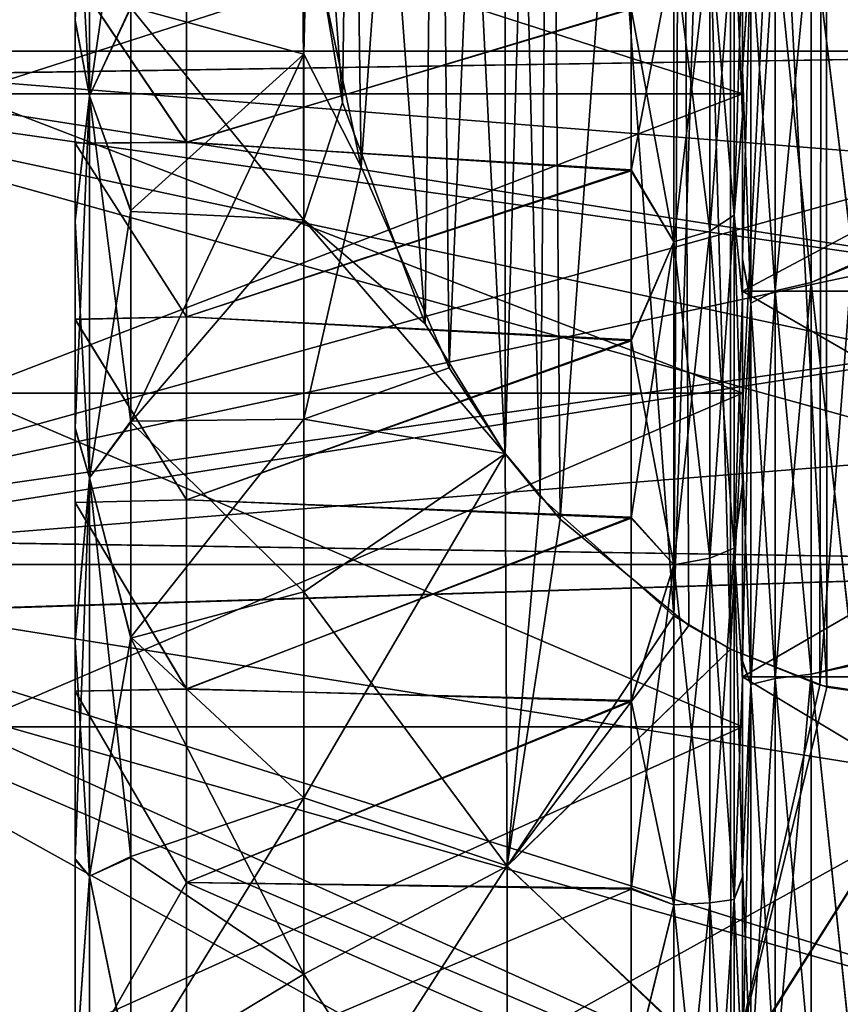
# Model space of a CAD drawing. Header units: metres. Extents: x -62 to 300, y -109 to 109.
# Tile 430 of 656: x -41.49 to -37.8, y 76.63 to 81.06. Entities that reach past the tile are written whole.
import ezdxf

# ---------------------------------------------------------------- set-up
doc = ezdxf.new("R2010")
doc.units = ezdxf.units.M
doc.layers.add('solid_500635', color=7, linetype='CONTINUOUS')

msp = doc.modelspace()

# ---------------------------------------------------------------- linework, layer by layer
at = {"layer": 'solid_500635'}
for points in [[(-37.239399, 86.630127, -15.062011), (-37.239399, 77.969872, -20.06201), (-37.892181, 78.067444, -20.00568)], [(-37.878365, 86.536827, -15.115875), (-37.239399, 86.630127, -15.062011), (-37.892181, 78.067444, -20.00568)], [(-37.239399, 77.969872, 5.7226), (-37.239399, 86.630127, 0.722599), (-37.865692, 86.540001, 0.774636)], [(-37.878365, 86.536827, -15.115875), (-38.29311, 78.22966, -19.912024), (-38.293697, 86.370476, -15.211919)], [(-37.878365, 86.536827, -15.115875), (-37.892181, 78.067444, -20.00568), (-38.29311, 78.22966, -19.912024)], [(-37.859783, 78.057991, 5.671723), (-37.865692, 86.540001, 0.774636), (-38.292244, 86.370621, 0.872426)], [(-37.859783, 78.057991, 5.671723), (-37.239399, 77.969872, 5.7226), (-37.865692, 86.540001, 0.774636)], [(-38.293697, 86.370476, -15.211919), (-38.29311, 78.22966, -19.912024), (-38.548706, 78.379395, -19.825571)], [(-38.502178, 86.250992, -15.280906), (-38.293697, 86.370476, -15.211919), (-38.548706, 78.379395, -19.825571)], [(-38.29353, 78.229622, 5.572632), (-38.292244, 86.370621, 0.872426), (-38.519966, 86.239326, 0.948226)], [(-37.859783, 78.057991, 5.671723), (-38.292244, 86.370621, 0.872426), (-38.29353, 78.229622, 5.572632)], [(-39.058777, 78.813866, 5.235319), (-38.519966, 86.239326, 0.948226), (-39.113991, 85.725876, 1.244668)], [(-39.090576, 85.751701, -15.569168), (-38.502178, 86.250992, -15.280906), (-38.548706, 78.379395, -19.825571)], [(-39.058777, 78.813866, 5.235319), (-38.480049, 78.334991, 5.511799), (-38.519966, 86.239326, 0.948226)], [(-38.480049, 78.334991, 5.511799), (-38.29353, 78.229622, 5.572632), (-38.519966, 86.239326, 0.948226)], [(-39.090576, 85.751701, -15.569168), (-39.148808, 78.913826, -19.517019), (-39.306164, 85.490822, -15.71979)], [(-39.090576, 85.751701, -15.569168), (-38.548706, 78.379395, -19.825571), (-39.148808, 78.913826, -19.517019)], [(-39.306286, 79.109131, 5.064849), (-39.113991, 85.725876, 1.244668), (-39.306458, 85.490639, 1.380482)], [(-39.058777, 78.813866, 5.235319), (-39.113991, 85.725876, 1.244668), (-39.306286, 79.109131, 5.064849)], [(-39.558632, 79.493881, 4.842714), (-39.306458, 85.490639, 1.380482), (-39.618217, 84.99881, 1.664439)], [(-39.604752, 85.023361, -15.989677), (-39.306164, 85.490822, -15.71979), (-39.305813, 79.108505, -19.404623)], [(-39.558632, 79.493881, 4.842714), (-39.306286, 79.109131, 5.064849), (-39.306458, 85.490639, 1.380482)], [(-39.306164, 85.490822, -15.71979), (-39.148808, 78.913826, -19.517019), (-39.305813, 79.108505, -19.404623)], [(-39.953926, 80.398895, 4.320203), (-39.618217, 84.99881, 1.664439), (-40.004501, 84.034584, 2.221138)], [(-39.990925, 84.080009, -16.534321), (-39.604752, 85.023361, -15.989677), (-39.665943, 79.693253, -19.067019)], [(-39.953926, 80.398895, 4.320203), (-39.558632, 79.493881, 4.842714), (-39.618217, 84.99881, 1.664439)], [(-39.604752, 85.023361, -15.989677), (-39.305813, 79.108505, -19.404623), (-39.665943, 79.693253, -19.067019)], [(-41.239399, 80.50473, 0.674327), (-41.239399, 83.493263, 0.677936), (-41.239399, 84.195229, -0.029581)], [(-41.239399, 81.254135, 0.223866), (-41.239399, 80.50473, 0.674327), (-41.239399, 84.195229, -0.029581)], [(-39.990925, 84.080009, -16.534321), (-40.037766, 80.687996, -18.492701), (-40.204475, 82.983521, -17.167381)], [(-39.990925, 84.080009, -16.534321), (-39.665943, 79.693253, -19.067019), (-40.037766, 80.687996, -18.492701)], [(-39.953926, 80.398895, 4.320203), (-40.004501, 84.034584, 2.221138), (-40.196461, 81.547409, 3.657108)], [(-41.239399, 79.712372, 1.050104), (-41.239399, 82.728271, 1.315974), (-41.239399, 83.493263, 0.677936)], [(-41.239399, 80.50473, 0.674327), (-41.239399, 79.712372, 1.050104), (-41.239399, 83.493263, 0.677936)], [(-41.239399, 79.713142, -15.389193), (-41.239399, 83.48996, -15.020383), (-41.239399, 82.724724, -15.658069)], [(-41.239399, 80.505463, -15.013347), (-41.239399, 81.254807, -14.562831), (-41.239399, 83.48996, -15.020383)], [(-41.239399, 79.713142, -15.389193), (-41.239399, 80.505463, -15.013347), (-41.239399, 83.48996, -15.020383)], [(-38.239399, 80.624924, -14.948243), (-38.239399, 82.433228, -15.067894), (-38.239399, 83.148178, -14.456866)], [(-38.239399, 81.393654, -14.467752), (-38.239399, 80.624924, -14.948243), (-38.239399, 83.148178, -14.456866)], [(-40.204475, 82.983521, -17.167381), (-40.037766, 80.687996, -18.492701), (-40.216705, 81.749702, -17.879723)], [(-41.239399, 76.299599, 1.7302), (-41.239399, 81.915802, 1.874443), (-41.239399, 82.728271, 1.315974)], [(-41.239399, 78.039558, 1.558604), (-41.239399, 76.299599, 1.7302), (-41.239399, 82.728271, 1.315974)], [(-41.239399, 78.888214, 1.345525), (-41.239399, 78.039558, 1.558604), (-41.239399, 82.728271, 1.315974)], [(-41.239399, 79.712372, 1.050104), (-41.239399, 78.888214, 1.345525), (-41.239399, 82.728271, 1.315974)], [(-41.239399, 78.889008, -15.684692), (-41.239399, 82.724724, -15.658069), (-41.239399, 81.912056, -16.216179)], [(-41.239399, 78.889008, -15.684692), (-41.239399, 79.713142, -15.389193), (-41.239399, 82.724724, -15.658069)], [(-40.211205, 80.905045, 3.934251), (-40.237637, 82.436935, 3.14354), (-40.989399, 81.118309, 3.05949)], [(-40.196461, 81.547409, 3.657108), (-40.237637, 82.436935, 3.14354), (-40.211205, 80.905045, 3.934251)], [(-38.239399, 79.813904, -15.346634), (-38.239399, 81.663132, -15.609853), (-38.239399, 82.433228, -15.067894)], [(-38.239399, 80.624924, -14.948243), (-38.239399, 79.813904, -15.346634), (-38.239399, 82.433228, -15.067894)], [(-38.239399, 79.818016, 1.005455), (-38.239399, 82.428711, 0.731987), (-38.239399, 81.658287, 1.273523)], [(-38.239399, 80.628853, 0.606647), (-38.239399, 81.397362, 0.125748), (-38.239399, 82.428711, 0.731987)], [(-38.239399, 79.818016, 1.005455), (-38.239399, 80.628853, 0.606647), (-38.239399, 82.428711, 0.731987)], [(-41.174816, 82.316048, 2.038544), (-41.239399, 81.915802, 1.874443), (-41.239399, 81.058121, 2.353529)], [(-41.174816, 82.316048, 2.038544), (-41.239399, 81.058121, 2.353529), (-41.174816, 80.718369, 2.903164)], [(-41.174816, 80.718369, -17.242575), (-41.239399, 81.912056, -16.216179), (-41.174816, 82.316048, -16.377954)], [(-41.174816, 80.718369, -17.242575), (-41.174816, 82.316048, -16.377954), (-40.989399, 81.114067, -17.400898)], [(-41.174816, 82.316048, 2.038544), (-41.174816, 80.718369, 2.903164), (-40.989399, 81.996399, 2.59777)], [(-41.174816, 80.718369, 2.903164), (-40.989399, 81.118309, 3.05949), (-40.989399, 81.996399, 2.59777)], [(-41.239399, 70.687943, 1.876768), (-41.239399, 81.058121, 2.353529), (-41.239399, 81.915802, 1.874443)], [(-41.239399, 76.299599, 1.7302), (-41.239399, 70.687943, 1.876768), (-41.239399, 81.915802, 1.874443)], [(-41.239399, 81.912056, -16.216179), (-41.239399, 71.541878, -16.69294), (-41.239399, 70.684196, -16.213854)], [(-41.239399, 76.3004, -16.069611), (-41.239399, 81.912056, -16.216179), (-41.239399, 70.684196, -16.213854)], [(-41.239399, 81.912056, -16.216179), (-41.239399, 81.054199, -16.694901), (-41.239399, 71.541878, -16.69294)], [(-41.174816, 80.718369, -17.242575), (-41.239399, 81.054199, -16.694901), (-41.239399, 81.912056, -16.216179)], [(-41.239399, 78.040367, -15.897855), (-41.239399, 78.889008, -15.684692), (-41.239399, 81.912056, -16.216179)], [(-41.239399, 76.3004, -16.069611), (-41.239399, 78.040367, -15.897855), (-41.239399, 81.912056, -16.216179)], [(-38.239399, 80.726425, -12.720907), (-41.739399, 80.726425, -12.720907), (-41.739399, 81.851204, -11.596127)], [(-38.239399, 80.726425, -12.720907), (-41.739399, 81.851204, -11.596127), (-38.239399, 81.851204, -11.596127)], [(-38.239399, 81.851204, -2.743284), (-41.739399, 81.851204, -2.743284), (-41.739399, 80.726425, -1.618504)], [(-38.239399, 81.851204, -2.743284), (-41.739399, 80.726425, -1.618504), (-38.239399, 80.726425, -1.618504)], [(-38.239399, 80.726425, -12.720907), (-38.239399, 81.851204, -11.596127), (-38.239399, 81.43924, -14.860647)], [(-38.239399, 81.851204, -2.743284), (-38.239399, 80.726425, -1.618504), (-38.239399, 81.43924, 0.521237)], [(-40.989399, 81.114067, -17.400898), (-40.216705, 81.749702, -17.879723), (-40.211205, 80.160728, -18.553862)], [(-40.037766, 80.687996, -18.492701), (-40.211205, 80.160728, -18.553862), (-40.216705, 81.749702, -17.879723)], [(-38.239399, 77.200371, -16.024008), (-38.239399, 80.843407, -16.077904), (-38.239399, 81.663132, -15.609853)], [(-38.201492, 81.395493, -15.995351), (-38.239399, 81.663132, -15.609853), (-38.239399, 80.843407, -16.077904)], [(-38.239399, 78.094765, -15.886819), (-38.239399, 77.200371, -16.024008), (-38.239399, 81.663132, -15.609853)], [(-38.239399, 78.9683, -15.660224), (-38.239399, 78.094765, -15.886819), (-38.239399, 81.663132, -15.609853)], [(-38.239399, 79.813904, -15.346634), (-38.239399, 78.9683, -15.660224), (-38.239399, 81.663132, -15.609853)], [(-38.239399, 78.972565, 1.319472), (-38.239399, 81.658287, 1.273523), (-38.239399, 80.83828, 1.741105)], [(-38.201492, 81.395493, 1.65594), (-38.239399, 80.83828, 1.741105), (-38.239399, 81.658287, 1.273523)], [(-38.239399, 78.972565, 1.319472), (-38.239399, 79.818016, 1.005455), (-38.239399, 81.658287, 1.273523)], [(-37.930744, 81.530968, -16.230011), (-37.739399, 79.963646, -17.009811), (-37.739399, 81.649536, -16.204773)], [(-37.930744, 81.530968, 1.8906), (-37.739399, 81.644257, 1.868489), (-37.739399, 79.957893, 2.672541)], [(-39.953926, 80.398895, 4.320203), (-40.196461, 81.547409, 3.657108), (-40.211205, 80.905045, 3.934251)], [(-38.277309, 81.548355, -0.219756), (-38.277309, 80.181946, 0.626291), (-38.385708, 81.45047, -0.349383)], [(-38.277309, 81.548355, -14.119655), (-38.385708, 81.45047, -13.990028), (-38.385708, 80.109543, -14.820295)], [(-38.277309, 80.181946, -14.965701), (-38.277309, 81.548355, -14.119655), (-38.385708, 80.109543, -14.820295)], [(-38.277309, 80.181946, -14.965701), (-38.239399, 81.393654, -14.467752), (-38.277309, 81.548355, -14.119655)], [(-38.277309, 81.548355, -0.219756), (-38.239399, 81.397362, 0.125748), (-38.239399, 80.628853, 0.606647)], [(-38.277309, 81.548355, -0.219756), (-38.239399, 80.628853, 0.606647), (-38.277309, 80.181946, 0.626291)], [(-37.930744, 81.530968, 1.8906), (-37.930744, 79.878197, 2.661302), (-38.093094, 81.476707, 1.796614)], [(-37.930744, 81.530968, -16.230011), (-38.093094, 81.476707, -16.136024), (-38.093094, 79.84108, -16.898731)], [(-37.930744, 79.878197, -17.000713), (-37.930744, 81.530968, -16.230011), (-38.093094, 79.84108, -16.898731)], [(-37.930744, 79.878197, -17.000713), (-37.739399, 79.963646, -17.009811), (-37.930744, 81.530968, -16.230011)], [(-37.930744, 81.530968, 1.8906), (-37.739399, 79.957893, 2.672541), (-37.930744, 79.878197, 2.661302)], [(-38.385708, 81.45047, -0.349383), (-38.385708, 80.109543, 0.480884), (-38.548058, 81.385071, -0.435988)], [(-38.385708, 81.45047, -13.990028), (-38.548058, 81.385071, -13.903423), (-38.548058, 80.061165, -14.723147)], [(-38.385708, 80.109543, -14.820295), (-38.385708, 81.45047, -13.990028), (-38.548058, 80.061165, -14.723147)], [(-38.277309, 80.181946, 0.626291), (-38.385708, 80.109543, 0.480884), (-38.385708, 81.45047, -0.349383)], [(-38.093094, 81.476707, 1.796614), (-38.093094, 79.84108, 2.559321), (-38.201492, 81.395493, 1.65594)], [(-38.093094, 81.476707, -16.136024), (-38.201492, 81.395493, -15.995351), (-38.201492, 79.785522, -16.746092)], [(-38.093094, 79.84108, -16.898731), (-38.093094, 81.476707, -16.136024), (-38.201492, 79.785522, -16.746092)], [(-37.930744, 79.878197, 2.661302), (-38.093094, 79.84108, 2.559321), (-38.093094, 81.476707, 1.796614)], [(-38.239399, 79.840065, 1.375976), (-35.239399, 79.840065, 1.375976), (-35.239399, 81.43924, 0.521237)], [(-38.239399, 79.840065, 1.375976), (-35.239399, 81.43924, 0.521237), (-38.239399, 81.43924, 0.521237)], [(-38.239399, 81.43924, -14.860647), (-35.239399, 81.43924, -14.860647), (-35.239399, 79.840065, -15.715387)], [(-38.239399, 81.43924, -14.860647), (-35.239399, 79.840065, -15.715387), (-38.239399, 79.840065, -15.715387)], [(-38.239399, 80.726425, -12.720907), (-38.239399, 81.43924, -14.860647), (-38.239399, 79.840065, -15.715387)], [(-38.239399, 80.726425, -1.618504), (-38.239399, 79.840065, 1.375976), (-38.239399, 81.43924, 0.521237)], [(-38.548058, 81.385071, -13.903423), (-38.739399, 81.107338, -14.058064), (-38.739399, 80.381485, -14.511466)], [(-38.548058, 80.061165, -14.723147), (-38.548058, 81.385071, -13.903423), (-38.739399, 80.381485, -14.511466)], [(-38.548058, 81.385071, -0.435988), (-38.548058, 80.061165, 0.383736), (-38.739399, 81.11087, -0.28381)], [(-38.385708, 80.109543, 0.480884), (-38.548058, 80.061165, 0.383736), (-38.548058, 81.385071, -0.435988)], [(-38.277309, 80.181946, -14.965701), (-38.239399, 80.624924, -14.948243), (-38.239399, 81.393654, -14.467752)], [(-38.201492, 81.395493, -15.995351), (-38.239399, 80.843407, -16.077904), (-38.239399, 79.984962, -16.465897)], [(-38.201492, 79.785522, -16.746092), (-38.201492, 81.395493, -15.995351), (-38.239399, 79.984962, -16.465897)], [(-38.201492, 81.395493, 1.65594), (-38.201492, 79.785522, 2.406681), (-38.239399, 80.83828, 1.741105)], [(-38.093094, 79.84108, 2.559321), (-38.201492, 79.785522, 2.406681), (-38.201492, 81.395493, 1.65594)], [(-40.739399, 80.50946, -14.43885), (-41.239399, 81.254807, -14.562831), (-41.239399, 80.505463, -15.013347)], [(-40.739403, 81.247169, -13.958338), (-41.239399, 81.254807, -14.562831), (-40.739399, 80.50946, -14.43885)], [(-40.739403, 80.508705, 0.099873), (-41.239399, 80.50473, 0.674327), (-41.239399, 81.254135, 0.223866)], [(-40.739403, 80.508705, 0.099873), (-41.239399, 81.254135, 0.223866), (-40.739403, 81.24649, -0.380582)], [(-38.739399, 81.107338, -14.058064), (-40.739403, 81.247169, -13.958338), (-40.739399, 80.50946, -14.43885)], [(-38.739399, 81.11087, -0.28381), (-40.739403, 80.508705, 0.099873), (-40.739403, 81.24649, -0.380582)], [(-41.174816, 80.718369, 2.903164), (-40.989399, 80.20266, 3.442634), (-40.989399, 81.118309, 3.05949)], [(-41.174816, 80.718369, -17.242575), (-40.989399, 81.114067, -17.400898), (-40.989399, 80.19825, -17.783667)], [(-40.211205, 80.905045, 3.934251), (-40.989399, 81.118309, 3.05949), (-40.989399, 80.20266, 3.442634)], [(-40.989399, 80.19825, -17.783667), (-40.989399, 81.114067, -17.400898), (-40.211205, 80.160728, -18.553862)], [(-38.739399, 81.11087, -0.28381), (-38.739399, 80.385223, 0.169978), (-40.739403, 80.508705, 0.099873)], [(-38.739399, 80.381485, -14.511466), (-38.739399, 81.107338, -14.058064), (-40.739399, 80.50946, -14.43885)], [(-38.548058, 80.061165, 0.383736), (-38.739399, 80.385223, 0.169978), (-38.739399, 81.11087, -0.28381)], [(-41.239399, 71.545799, 2.355489), (-41.239399, 80.158279, 2.752292), (-41.239399, 81.058121, 2.353529)], [(-41.174816, 80.718369, 2.903164), (-41.239399, 81.058121, 2.353529), (-41.239399, 80.158279, 2.752292)], [(-41.239399, 70.687943, 1.876768), (-41.239399, 71.545799, 2.355489), (-41.239399, 81.058121, 2.353529)], [(-41.239399, 81.054199, -16.694901), (-41.239399, 72.441719, -17.091703), (-41.239399, 71.541878, -16.69294)], [(-41.239399, 81.054199, -16.694901), (-41.239399, 80.154182, -17.093296), (-41.239399, 72.441719, -17.091703)], [(-41.174816, 80.718369, -17.242575), (-41.239399, 80.154182, -17.093296), (-41.239399, 81.054199, -16.694901)], [(-43.339401, 80.9188, -7.169705), (-43.239399, 80.794876, -7.384348), (-35.989399, 79.764099, -9.169704)], [(-35.370594, 80.9188, -7.169705), (-43.239399, 80.794876, -6.955062), (-43.339401, 80.794876, -6.955062)], [(-43.339401, 80.9188, -7.169705), (-35.370594, 80.9188, -7.169705), (-43.339401, 80.794876, -6.955062)], [(-43.339401, 80.9188, -7.169705), (-35.989399, 79.764099, -9.169704), (-35.839729, 80.316315, -8.213251)], [(-43.339401, 80.9188, -7.169705), (-35.839729, 80.316315, -8.213251), (-35.370594, 80.9188, -7.169705)], [(-35.370594, 80.9188, -7.169705), (-43.239399, 78.733322, -3.384348), (-43.239399, 80.794876, -6.955062)], [(-35.839733, 80.316307, -6.126158), (-43.239399, 78.733322, -3.384348), (-35.370594, 80.9188, -7.169705)], [(-40.211205, 80.905045, 3.934251), (-40.989399, 80.20266, 3.442634), (-40.989399, 79.25444, 3.744681)], [(-40.211205, 79.263718, 4.480216), (-40.211205, 80.905045, 3.934251), (-40.989399, 79.25444, 3.744681)], [(-39.953926, 80.398895, 4.320203), (-40.211205, 80.905045, 3.934251), (-40.211205, 79.263718, 4.480216)], [(-38.239399, 71.761719, -16.080515), (-38.239399, 79.984962, -16.465897), (-38.239399, 80.843407, -16.077904)], [(-38.239399, 76.29776, -16.069582), (-38.239399, 71.761719, -16.080515), (-38.239399, 80.843407, -16.077904)], [(-38.239399, 77.200371, -16.024008), (-38.239399, 76.29776, -16.069582), (-38.239399, 80.843407, -16.077904)], [(-38.239399, 80.83828, 1.741105), (-38.239399, 72.615044, 2.126485), (-38.239399, 71.756592, 1.738493)], [(-38.239399, 76.302238, 1.730172), (-38.239399, 80.83828, 1.741105), (-38.239399, 71.756592, 1.738493)], [(-38.239399, 80.83828, 1.741105), (-38.239399, 79.979614, 2.128602), (-38.239399, 72.615044, 2.126485)], [(-38.201492, 79.785522, 2.406681), (-38.239399, 79.979614, 2.128602), (-38.239399, 80.83828, 1.741105)], [(-38.239399, 78.099144, 1.546504), (-38.239399, 78.972565, 1.319472), (-38.239399, 80.83828, 1.741105)], [(-38.239399, 77.204826, 1.684143), (-38.239399, 78.099144, 1.546504), (-38.239399, 80.83828, 1.741105)], [(-38.239399, 76.302238, 1.730172), (-38.239399, 77.204826, 1.684143), (-38.239399, 80.83828, 1.741105)], [(-35.370594, 78.609398, -11.169705), (-43.239399, 80.794876, -7.384348), (-43.239399, 78.733322, -10.955063)], [(-35.839733, 79.211891, -10.126158), (-43.239399, 80.794876, -7.384348), (-35.370594, 78.609398, -11.169705)], [(-35.989399, 79.764099, -9.169704), (-43.239399, 80.794876, -7.384348), (-35.839733, 79.211891, -10.126158)], [(-38.239399, 79.380928, -13.566388), (-41.739399, 79.380928, -13.566388), (-41.739399, 80.726425, -12.720907)], [(-38.239399, 79.380928, -13.566388), (-41.739399, 80.726425, -12.720907), (-38.239399, 80.726425, -12.720907)], [(-38.239399, 80.726425, -1.618504), (-41.739399, 80.726425, -1.618504), (-41.739399, 79.380928, -0.773022)], [(-38.239399, 80.726425, -1.618504), (-41.739399, 79.380928, -0.773022), (-38.239399, 79.380928, -0.773022)], [(-41.174816, 80.718369, 2.903164), (-41.239399, 80.158279, 2.752292), (-41.239399, 79.224205, 3.066396)], [(-41.174816, 80.718369, 2.903164), (-41.239399, 79.224205, 3.066396), (-41.174816, 79.000168, 3.493023)], [(-41.174816, 79.000168, -17.832434), (-41.239399, 80.154182, -17.093296), (-41.174816, 80.718369, -17.242575)], [(-41.174816, 80.718369, -17.242575), (-40.989399, 80.19825, -17.783667), (-40.989399, 79.249886, -18.085321)], [(-41.174816, 79.000168, -17.832434), (-41.174816, 80.718369, -17.242575), (-40.989399, 79.249886, -18.085321)], [(-41.174816, 80.718369, 2.903164), (-41.174816, 79.000168, 3.493023), (-40.989399, 80.20266, 3.442634)], [(-38.239399, 79.380928, -13.566388), (-38.239399, 80.726425, -12.720907), (-38.239399, 79.840065, -15.715387)], [(-38.239399, 80.726425, -1.618504), (-38.239399, 79.380928, -0.773022), (-38.239399, 79.840065, 1.375976)], [(-40.037766, 80.687996, -18.492701), (-39.665943, 79.693253, -19.067019), (-40.211205, 80.160728, -18.553862)], [(-38.277309, 80.181946, 0.626291), (-38.239399, 80.628853, 0.606647), (-38.239399, 79.818016, 1.005455)], [(-38.277309, 80.181946, -14.965701), (-38.239399, 79.813904, -15.346634), (-38.239399, 80.624924, -14.948243)], [(-40.739399, 80.50946, -14.43885), (-41.239399, 80.505463, -15.013347), (-40.739399, 79.724327, -14.840037)], [(-40.739399, 79.723518, 0.500987), (-41.239399, 80.50473, 0.674327), (-40.739403, 80.508705, 0.099873)], [(-40.739399, 79.724327, -14.840037), (-41.239399, 80.505463, -15.013347), (-41.239399, 79.713142, -15.389193)], [(-40.739399, 79.723518, 0.500987), (-41.239399, 79.712372, 1.050104), (-41.239399, 80.50473, 0.674327)], [(-38.739399, 80.385223, 0.169978), (-40.739399, 79.723518, 0.500987), (-40.739403, 80.508705, 0.099873)], [(-38.739399, 80.381485, -14.511466), (-40.739399, 80.50946, -14.43885), (-40.739399, 79.724327, -14.840037)], [(-39.953926, 80.398895, 4.320203), (-40.211205, 79.263718, 4.480216), (-39.558632, 79.493881, 4.842714)], [(-38.739399, 80.385223, 0.169978), (-38.739399, 79.62072, 0.546045), (-40.739399, 79.723518, 0.500987)], [(-38.739399, 79.616814, -14.887137), (-38.739399, 80.381485, -14.511466), (-40.739399, 79.724327, -14.840037)], [(-38.548058, 80.061165, 0.383736), (-38.739399, 79.62072, 0.546045), (-38.739399, 80.385223, 0.169978)], [(-38.548058, 80.061165, -14.723147), (-38.739399, 80.381485, -14.511466), (-38.739399, 79.616814, -14.887137)], [(-35.989399, 79.764099, -5.169704), (-43.239399, 78.733322, -3.384348), (-35.839733, 80.316307, -6.126158)], [(-41.174816, 79.000168, 3.493023), (-40.989399, 79.25444, 3.744681), (-40.989399, 80.20266, 3.442634)], [(-40.989399, 79.249886, -18.085321), (-40.989399, 80.19825, -17.783667), (-40.211205, 80.160728, -18.553862)], [(-38.277309, 80.181946, 0.626291), (-38.277309, 78.683334, 1.206854), (-38.385708, 80.109543, 0.480884)], [(-38.277309, 80.181946, -14.965701), (-38.385708, 80.109543, -14.820295), (-38.385708, 78.638885, -15.390031)], [(-38.277309, 78.683334, -15.546266), (-38.277309, 80.181946, -14.965701), (-38.385708, 78.638885, -15.390031)], [(-38.277309, 78.683334, -15.546266), (-38.239399, 79.813904, -15.346634), (-38.277309, 80.181946, -14.965701)], [(-38.277309, 80.181946, 0.626291), (-38.239399, 79.818016, 1.005455), (-38.239399, 78.972565, 1.319472)], [(-38.277309, 80.181946, 0.626291), (-38.239399, 78.972565, 1.319472), (-38.277309, 78.683334, 1.206854)], [(-41.239399, 72.445816, 2.753885), (-41.239399, 79.224205, 3.066396), (-41.239399, 80.158279, 2.752292)], [(-41.239399, 71.545799, 2.355489), (-41.239399, 72.445816, 2.753885), (-41.239399, 80.158279, 2.752292)], [(-41.239399, 80.154182, -17.093296), (-41.239399, 73.375793, -17.405807), (-41.239399, 72.441719, -17.091703)], [(-41.239399, 80.154182, -17.093296), (-41.239399, 79.219971, -17.407017), (-41.239399, 73.375793, -17.405807)], [(-41.174816, 79.000168, -17.832434), (-41.239399, 79.219971, -17.407017), (-41.239399, 80.154182, -17.093296)], [(-40.989399, 79.249886, -18.085321), (-40.211205, 80.160728, -18.553862), (-40.211205, 78.486893, -18.990101)], [(-39.305813, 79.108505, -19.404623), (-40.211205, 78.486893, -18.990101), (-40.211205, 80.160728, -18.553862)], [(-39.665943, 79.693253, -19.067019), (-39.305813, 79.108505, -19.404623), (-40.211205, 80.160728, -18.553862)], [(-38.385708, 80.109543, 0.480884), (-38.385708, 78.638885, 1.05062), (-38.548058, 80.061165, 0.383736)], [(-38.385708, 80.109543, -14.820295), (-38.548058, 80.061165, -14.723147), (-38.548058, 78.609184, -15.285648)], [(-38.385708, 78.638885, -15.390031), (-38.385708, 80.109543, -14.820295), (-38.548058, 78.609184, -15.285648)], [(-38.277309, 78.683334, 1.206854), (-38.385708, 78.638885, 1.05062), (-38.385708, 80.109543, 0.480884)], [(-38.548058, 80.061165, -14.723147), (-38.739399, 79.616814, -14.887137), (-38.739399, 78.818268, -15.183339)], [(-38.548058, 78.609184, -15.285648), (-38.548058, 80.061165, -14.723147), (-38.739399, 78.818268, -15.183339)], [(-38.548058, 80.061165, 0.383736), (-38.548058, 78.609184, 0.946237), (-38.739399, 79.62072, 0.546045)], [(-38.385708, 78.638885, 1.05062), (-38.548058, 78.609184, 0.946237), (-38.548058, 80.061165, 0.383736)], [(-38.239399, 72.620384, -16.468014), (-38.239399, 79.093468, -16.771605), (-38.239399, 79.984962, -16.465897)], [(-38.201492, 79.785522, -16.746092), (-38.239399, 79.984962, -16.465897), (-38.239399, 79.093468, -16.771605)], [(-38.239399, 71.761719, -16.080515), (-38.239399, 72.620384, -16.468014), (-38.239399, 79.984962, -16.465897)], [(-38.239399, 79.979614, 2.128602), (-38.239399, 73.506531, 2.432194), (-38.239399, 72.615044, 2.126485)], [(-38.239399, 79.979614, 2.128602), (-38.239399, 79.087959, 2.433795), (-38.239399, 73.506531, 2.432194)], [(-38.201492, 79.785522, 2.406681), (-38.239399, 79.087959, 2.433795), (-38.239399, 79.979614, 2.128602)], [(-37.930744, 79.878197, -17.000713), (-37.739399, 78.162849, -17.503136), (-37.739399, 79.963646, -17.009811)], [(-37.930744, 79.878197, 2.661302), (-37.739399, 79.957893, 2.672541), (-37.739399, 78.156815, 3.164811)], [(-37.930744, 79.878197, 2.661302), (-37.930744, 78.116699, 3.133294), (-38.093094, 79.84108, 2.559321)], [(-37.930744, 79.878197, -17.000713), (-38.093094, 79.84108, -16.898731), (-38.093094, 78.097855, -17.365828)], [(-37.930744, 78.116699, -17.472704), (-37.930744, 79.878197, -17.000713), (-38.093094, 78.097855, -17.365828)], [(-37.930744, 78.116699, -17.472704), (-37.739399, 78.162849, -17.503136), (-37.930744, 79.878197, -17.000713)], [(-37.930744, 79.878197, 2.661302), (-37.739399, 78.156815, 3.164811), (-37.930744, 78.116699, 3.133294)], [(-38.277309, 78.683334, -15.546266), (-38.239399, 78.9683, -15.660224), (-38.239399, 79.813904, -15.346634)], [(-38.239399, 78.104164, 1.902561), (-35.239399, 78.104164, 1.902561), (-35.239399, 79.840065, 1.375976)], [(-38.239399, 78.104164, 1.902561), (-35.239399, 79.840065, 1.375976), (-38.239399, 79.840065, 1.375976)], [(-38.239399, 79.840065, -15.715387), (-35.239399, 79.840065, -15.715387), (-35.239399, 78.104164, -16.241972)], [(-38.239399, 79.840065, -15.715387), (-35.239399, 78.104164, -16.241972), (-38.239399, 78.104164, -16.241972)], [(-38.239399, 79.380928, -13.566388), (-38.239399, 79.840065, -15.715387), (-38.239399, 78.104164, -16.241972)], [(-38.239399, 79.380928, -0.773022), (-38.239399, 78.104164, 1.902561), (-38.239399, 79.840065, 1.375976)], [(-38.093094, 79.84108, 2.559321), (-38.093094, 78.097855, 3.026417), (-38.201492, 79.785522, 2.406681)], [(-38.093094, 79.84108, -16.898731), (-38.201492, 79.785522, -16.746092), (-38.201492, 78.069641, -17.20586)], [(-38.093094, 78.097855, -17.365828), (-38.093094, 79.84108, -16.898731), (-38.201492, 78.069641, -17.20586)], [(-37.930744, 78.116699, 3.133294), (-38.093094, 78.097855, 3.026417), (-38.093094, 79.84108, 2.559321)], [(-38.201492, 79.785522, -16.746092), (-38.239399, 79.093468, -16.771605), (-38.239399, 78.176643, -16.99197)], [(-38.201492, 78.069641, -17.20586), (-38.201492, 79.785522, -16.746092), (-38.239399, 78.176643, -16.99197)], [(-38.201492, 79.785522, 2.406681), (-38.201492, 78.069641, 2.866448), (-38.239399, 79.087959, 2.433795)], [(-38.093094, 78.097855, 3.026417), (-38.201492, 78.069641, 2.866448), (-38.201492, 79.785522, 2.406681)], [(-43.339401, 78.609398, -3.169705), (-43.239399, 78.733322, -3.384348), (-35.989399, 79.764099, -5.169704)], [(-43.339401, 78.609398, -3.169705), (-35.989399, 79.764099, -5.169704), (-35.839729, 79.211891, -4.213251)], [(-40.739399, 79.724327, -14.840037), (-41.239399, 79.713142, -15.389193), (-40.739399, 78.901405, -15.156739)], [(-40.739399, 78.900566, 0.817602), (-41.239399, 79.712372, 1.050104), (-40.739399, 79.723518, 0.500987)], [(-38.739399, 79.616814, -14.887137), (-40.739399, 79.724327, -14.840037), (-40.739399, 78.901405, -15.156739)], [(-38.739399, 79.62072, 0.546045), (-40.739399, 78.900566, 0.817602), (-40.739399, 79.723518, 0.500987)], [(-40.739399, 78.901405, -15.156739), (-41.239399, 79.713142, -15.389193), (-41.239399, 78.889008, -15.684692)], [(-40.739399, 78.900566, 0.817602), (-41.239399, 78.888214, 1.345525), (-41.239399, 79.712372, 1.050104)], [(-38.739399, 79.62072, 0.546045), (-38.739399, 78.822327, 0.842653), (-40.739399, 78.900566, 0.817602)], [(-38.739399, 78.818268, -15.183339), (-38.739399, 79.616814, -14.887137), (-40.739399, 78.901405, -15.156739)], [(-38.548058, 78.609184, 0.946237), (-38.739399, 78.822327, 0.842653), (-38.739399, 79.62072, 0.546045)], [(-39.558632, 79.493881, 4.842714), (-40.211205, 79.263718, 4.480216), (-39.306286, 79.109131, 5.064849)], [(-38.239399, 77.879723, -14.091635), (-41.739399, 77.879723, -14.091635), (-41.739399, 79.380928, -13.566388)], [(-38.239399, 77.879723, -14.091635), (-41.739399, 79.380928, -13.566388), (-38.239399, 79.380928, -13.566388)], [(-38.239399, 79.380928, -0.773022), (-41.739399, 79.380928, -0.773022), (-41.739399, 77.879723, -0.247776)], [(-38.239399, 79.380928, -0.773022), (-41.739399, 77.879723, -0.247776), (-38.239399, 77.879723, -0.247776)], [(-38.239399, 77.879723, -14.091635), (-38.239399, 79.380928, -13.566388), (-38.239399, 78.104164, -16.241972)], [(-38.239399, 79.380928, -0.773022), (-38.239399, 77.879723, -0.247776), (-38.239399, 78.104164, 1.902561)], [(-41.174816, 79.000168, 3.493023), (-40.989399, 78.28289, 3.96226), (-40.989399, 79.25444, 3.744681)], [(-41.174816, 79.000168, -17.832434), (-40.989399, 79.249886, -18.085321), (-40.989399, 78.278252, -18.302498)], [(-40.211205, 79.263718, 4.480216), (-40.989399, 79.25444, 3.744681), (-40.989399, 78.28289, 3.96226)], [(-40.211205, 77.56102, 4.784962), (-40.211205, 79.263718, 4.480216), (-40.989399, 78.28289, 3.96226)], [(-40.989399, 78.278252, -18.302498), (-40.989399, 79.249886, -18.085321), (-40.211205, 78.486893, -18.990101)], [(-39.306286, 79.109131, 5.064849), (-40.211205, 79.263718, 4.480216), (-40.211205, 77.56102, 4.784962)], [(-43.339401, 78.609398, -3.169705), (-35.839729, 79.211891, -4.213251), (-35.370594, 78.609398, -3.169705)], [(-41.239399, 73.380035, 3.067606), (-41.239399, 78.264458, 3.293186), (-41.239399, 79.224205, 3.066396)], [(-41.174816, 79.000168, 3.493023), (-41.239399, 79.224205, 3.066396), (-41.239399, 78.264458, 3.293186)], [(-41.239399, 72.445816, 2.753885), (-41.239399, 73.380035, 3.067606), (-41.239399, 79.224205, 3.066396)], [(-41.239399, 79.219971, -17.407017), (-41.239399, 74.335548, -17.632597), (-41.239399, 73.375793, -17.405807)], [(-41.239399, 79.219971, -17.407017), (-41.239399, 78.260117, -17.633411), (-41.239399, 74.335548, -17.632597)], [(-41.174816, 79.000168, -17.832434), (-41.239399, 78.260117, -17.633411), (-41.239399, 79.219971, -17.407017)], [(-39.306286, 79.109131, 5.064849), (-40.211205, 77.56102, 4.784962), (-39.297558, 77.254463, 5.350719)], [(-39.297558, 77.253693, -19.690189), (-40.211205, 78.486893, -18.990101), (-39.305813, 79.108505, -19.404623)], [(-39.058777, 78.813866, 5.235319), (-39.306286, 79.109131, 5.064849), (-39.297558, 77.254463, 5.350719)], [(-39.297558, 77.253693, -19.690189), (-39.305813, 79.108505, -19.404623), (-39.148808, 78.913826, -19.517019)], [(-38.239399, 73.512039, -16.773207), (-38.239399, 78.176643, -16.99197), (-38.239399, 79.093468, -16.771605)], [(-38.239399, 72.620384, -16.468014), (-38.239399, 73.512039, -16.773207), (-38.239399, 79.093468, -16.771605)], [(-38.239399, 79.087959, 2.433795), (-38.239399, 74.423355, 2.652559), (-38.239399, 73.506531, 2.432194)], [(-38.239399, 79.087959, 2.433795), (-38.239399, 78.171013, 2.653633), (-38.239399, 74.423355, 2.652559)], [(-38.201492, 78.069641, 2.866448), (-38.239399, 78.171013, 2.653633), (-38.239399, 79.087959, 2.433795)], [(-41.174816, 79.000168, 3.493023), (-41.239399, 78.264458, 3.293186), (-41.239399, 77.286583, 3.430195)], [(-41.174816, 79.000168, 3.493023), (-41.239399, 77.286583, 3.430195), (-41.174816, 77.208313, 3.792031)], [(-41.174816, 77.208313, -18.131441), (-41.239399, 78.260117, -17.633411), (-41.174816, 79.000168, -17.832434)], [(-41.174816, 79.000168, -17.832434), (-40.989399, 78.278252, -18.302498), (-40.989399, 77.291473, -18.433342)], [(-41.174816, 77.208313, -18.131441), (-41.174816, 79.000168, -17.832434), (-40.989399, 77.291473, -18.433342)], [(-41.174816, 79.000168, 3.493023), (-41.174816, 77.208313, 3.792031), (-40.989399, 78.28289, 3.96226)], [(-38.277309, 78.683334, 1.206854), (-38.239399, 78.972565, 1.319472), (-38.239399, 78.099144, 1.546504)], [(-38.277309, 78.683334, -15.546266), (-38.239399, 78.094765, -15.886819), (-38.239399, 78.9683, -15.660224)], [(-40.739399, 78.901405, -15.156739), (-41.239399, 78.889008, -15.684692), (-40.739399, 78.050095, -15.385372)], [(-40.739399, 78.04924, 1.046142), (-41.239399, 78.888214, 1.345525), (-40.739399, 78.900566, 0.817602)], [(-40.739399, 78.050095, -15.385372), (-41.239399, 78.889008, -15.684692), (-41.239399, 78.040367, -15.897855)], [(-40.739399, 78.04924, 1.046142), (-41.239399, 78.039558, 1.558604), (-41.239399, 78.888214, 1.345525)], [(-38.739399, 78.818268, -15.183339), (-40.739399, 78.901405, -15.156739), (-40.739399, 78.050095, -15.385372)], [(-38.739399, 78.822327, 0.842653), (-40.739399, 78.04924, 1.046142), (-40.739399, 78.900566, 0.817602)], [(-39.297558, 77.253693, -19.690189), (-39.148808, 78.913826, -19.517019), (-38.548706, 78.379395, -19.825571)], [(-38.739399, 78.822327, 0.842653), (-38.739399, 77.997635, 1.05696), (-40.739399, 78.04924, 1.046142)], [(-38.739399, 77.993469, -15.397231), (-38.739399, 78.818268, -15.183339), (-40.739399, 78.050095, -15.385372)], [(-39.058777, 78.813866, 5.235319), (-39.297558, 77.254463, 5.350719), (-38.480049, 78.334991, 5.511799)], [(-38.548058, 78.609184, 0.946237), (-38.739399, 77.997635, 1.05696), (-38.739399, 78.822327, 0.842653)], [(-38.548058, 78.609184, -15.285648), (-38.739399, 78.818268, -15.183339), (-38.739399, 77.993469, -15.397231)], [(-35.370594, 78.609398, -11.169705), (-43.239399, 78.733322, -10.955063), (-43.339401, 78.733322, -10.955063)], [(-43.339401, 78.609398, -11.169705), (-35.370594, 78.609398, -11.169705), (-43.339401, 78.733322, -10.955063)], [(-38.277309, 78.683334, 1.206854), (-38.277309, 77.103569, 1.502165), (-38.385708, 78.638885, 1.05062)], [(-38.277309, 78.683334, -15.546266), (-38.385708, 78.638885, -15.390031), (-38.385708, 77.088577, -15.679832)], [(-38.277309, 77.103569, -15.841576), (-38.277309, 78.683334, -15.546266), (-38.385708, 77.088577, -15.679832)], [(-38.277309, 77.103569, -15.841576), (-38.239399, 78.094765, -15.886819), (-38.277309, 78.683334, -15.546266)], [(-38.277309, 78.683334, 1.206854), (-38.239399, 78.099144, 1.546504), (-38.239399, 77.204826, 1.684143)], [(-38.277309, 78.683334, 1.206854), (-38.239399, 77.204826, 1.684143), (-38.277309, 77.103569, 1.502165)], [(-38.385708, 78.638885, 1.05062), (-38.385708, 77.088577, 1.340422), (-38.548058, 78.609184, 0.946237)], [(-38.385708, 78.638885, -15.390031), (-38.548058, 78.609184, -15.285648), (-38.548058, 77.078568, -15.571771)], [(-38.385708, 77.088577, -15.679832), (-38.385708, 78.638885, -15.390031), (-38.548058, 77.078568, -15.571771)], [(-38.277309, 77.103569, 1.502165), (-38.385708, 77.088577, 1.340422), (-38.385708, 78.638885, 1.05062)], [(-35.370594, 78.609398, -3.169705), (-43.239399, 78.361549, -3.169705), (-43.339401, 78.361549, -3.169705)], [(-43.339401, 78.609398, -11.169705), (-43.239399, 78.361549, -11.169705), (-35.989399, 76.300003, -11.169705)], [(-43.339401, 78.609398, -3.169705), (-35.370594, 78.609398, -3.169705), (-43.339401, 78.361549, -3.169705)], [(-43.339401, 78.609398, -11.169705), (-35.989399, 76.300003, -11.169705), (-35.837246, 77.413872, -11.169705)], [(-43.339401, 78.609398, -11.169705), (-35.837246, 77.413872, -11.169705), (-35.370594, 78.609398, -11.169705)], [(-35.370594, 78.609398, -3.169705), (-43.239399, 74.238449, -3.169705), (-43.239399, 78.361549, -3.169705)], [(-35.838791, 77.408134, -3.169705), (-43.239399, 74.238449, -3.169705), (-35.370594, 78.609398, -3.169705)], [(-38.548058, 78.609184, -15.285648), (-38.739399, 77.993469, -15.397231), (-38.739399, 77.150192, -15.526569)], [(-38.548058, 77.078568, -15.571771), (-38.548058, 78.609184, -15.285648), (-38.739399, 77.150192, -15.526569)], [(-38.548058, 78.609184, 0.946237), (-38.548058, 77.078568, 1.23236), (-38.739399, 77.997635, 1.05696)], [(-38.385708, 77.088577, 1.340422), (-38.548058, 77.078568, 1.23236), (-38.548058, 78.609184, 0.946237)], [(-40.989399, 78.278252, -18.302498), (-40.211205, 78.486893, -18.990101), (-40.211205, 76.767776, -19.181593)], [(-39.297558, 77.253693, -19.690189), (-40.211205, 76.767776, -19.181593), (-40.211205, 78.486893, -18.990101)], [(-35.370594, 73.990601, -11.169705), (-43.239399, 78.361549, -11.169705), (-43.239399, 74.238449, -11.169705)], [(-35.838791, 75.191864, -11.169705), (-43.239399, 78.361549, -11.169705), (-35.370594, 73.990601, -11.169705)], [(-35.989399, 76.300003, -11.169705), (-43.239399, 78.361549, -11.169705), (-35.838791, 75.191864, -11.169705)], [(-39.297558, 77.253693, -19.690189), (-38.548706, 78.379395, -19.825571), (-38.29311, 78.22966, -19.912024)], [(-39.297558, 77.254463, 5.350719), (-38.29353, 78.229622, 5.572632), (-38.480049, 78.334991, 5.511799)], [(-41.239399, 74.339882, 3.294), (-41.239399, 77.286583, 3.430195), (-41.239399, 78.264458, 3.293186)], [(-41.239399, 73.380035, 3.067606), (-41.239399, 74.339882, 3.294), (-41.239399, 78.264458, 3.293186)], [(-41.239399, 78.260117, -17.633411), (-41.239399, 75.313423, -17.769606), (-41.239399, 74.335548, -17.632597)], [(-41.239399, 78.260117, -17.633411), (-41.239399, 77.282188, -17.770014), (-41.239399, 75.313423, -17.769606)], [(-41.174816, 77.208313, -18.131441), (-41.239399, 77.282188, -17.770014), (-41.239399, 78.260117, -17.633411)], [(-41.174816, 77.208313, 3.792031), (-40.989399, 77.296173, 4.093516), (-40.989399, 78.28289, 3.96226)], [(-40.211205, 77.56102, 4.784962), (-40.989399, 78.28289, 3.96226), (-40.989399, 77.296173, 4.093516)], [(-40.989399, 77.291473, -18.433342), (-40.989399, 78.278252, -18.302498), (-40.211205, 76.767776, -19.181593)], [(-39.297558, 77.253693, -19.690189), (-38.29311, 78.22966, -19.912024), (-38.291553, 76.303421, -20.057749)], [(-39.297558, 77.254463, 5.350719), (-38.291553, 76.296577, 5.718338), (-38.29353, 78.229622, 5.572632)], [(-37.859783, 78.057991, 5.671723), (-38.29353, 78.229622, 5.572632), (-38.291553, 76.296577, 5.718338)], [(-38.291553, 76.303421, -20.057749), (-38.29311, 78.22966, -19.912024), (-37.892181, 78.067444, -20.00568)], [(-38.239399, 74.428986, -16.993044), (-38.239399, 77.244553, -17.124905), (-38.239399, 78.176643, -16.99197)], [(-38.201492, 78.069641, -17.20586), (-38.239399, 78.176643, -16.99197), (-38.239399, 77.244553, -17.124905)], [(-38.239399, 73.512039, -16.773207), (-38.239399, 74.428986, -16.993044), (-38.239399, 78.176643, -16.99197)], [(-38.239399, 78.171013, 2.653633), (-38.239399, 75.355446, 2.785494), (-38.239399, 74.423355, 2.652559)], [(-38.239399, 78.171013, 2.653633), (-38.239399, 77.238846, 2.786034), (-38.239399, 75.355446, 2.785494)], [(-38.201492, 78.069641, 2.866448), (-38.239399, 77.238846, 2.786034), (-38.239399, 78.171013, 2.653633)], [(-37.930744, 78.116699, -17.472704), (-37.739399, 76.30307, -17.669704), (-37.739399, 78.162849, -17.503136)], [(-37.930744, 78.116699, 3.133294), (-37.739399, 78.156815, 3.164811), (-37.739399, 76.296936, 3.330294)], [(-38.277309, 77.103569, -15.841576), (-38.239399, 77.200371, -16.024008), (-38.239399, 78.094765, -15.886819)], [(-38.239399, 78.104164, -16.241972), (-35.239399, 78.104164, -16.241972), (-35.239399, 76.300003, -16.419706)], [(-38.239399, 78.104164, -16.241972), (-35.239399, 76.300003, -16.419706), (-38.239399, 76.300003, -16.419706)], [(-38.239399, 76.300003, 2.080295), (-35.239399, 76.300003, 2.080295), (-35.239399, 78.104164, 1.902561)], [(-38.239399, 76.300003, 2.080295), (-35.239399, 78.104164, 1.902561), (-38.239399, 78.104164, 1.902561)], [(-38.239399, 76.300003, 2.080295), (-38.239399, 78.104164, 1.902561), (-38.239399, 76.300003, -0.069705)], [(-38.239399, 77.879723, -0.247776), (-38.239399, 76.300003, -0.069705), (-38.239399, 78.104164, 1.902561)], [(-38.239399, 77.879723, -14.091635), (-38.239399, 78.104164, -16.241972), (-38.239399, 76.300003, -16.419706)], [(-38.093094, 78.097855, 3.026417), (-38.093094, 76.300003, 3.183708), (-38.201492, 78.069641, 2.866448)], [(-38.093094, 78.097855, -17.365828), (-38.201492, 78.069641, -17.20586), (-38.201492, 76.300003, -17.360683)], [(-38.093094, 76.300003, -17.523119), (-38.093094, 78.097855, -17.365828), (-38.201492, 76.300003, -17.360683)], [(-37.930744, 78.116699, 3.133294), (-37.930744, 76.300003, 3.292234), (-38.093094, 78.097855, 3.026417)], [(-37.930744, 78.116699, -17.472704), (-38.093094, 78.097855, -17.365828), (-38.093094, 76.300003, -17.523119)], [(-37.930744, 76.300003, -17.631645), (-37.930744, 78.116699, -17.472704), (-38.093094, 76.300003, -17.523119)], [(-37.930744, 76.300003, 3.292234), (-38.093094, 76.300003, 3.183708), (-38.093094, 78.097855, 3.026417)], [(-37.930744, 76.300003, -17.631645), (-37.739399, 76.30307, -17.669704), (-37.930744, 78.116699, -17.472704)], [(-37.930744, 78.116699, 3.133294), (-37.739399, 76.296936, 3.330294), (-37.930744, 76.300003, 3.292234)], [(-40.739399, 78.050095, -15.385372), (-41.239399, 78.040367, -15.897855), (-40.739399, 77.179993, -15.523483)], [(-40.739399, 77.179138, 1.184163), (-41.239399, 78.039558, 1.558604), (-40.739399, 78.04924, 1.046142)], [(-40.739399, 77.179993, -15.523483), (-41.239399, 78.040367, -15.897855), (-41.239399, 76.3004, -16.069611)], [(-40.739399, 77.179138, 1.184163), (-41.239399, 76.299599, 1.7302), (-41.239399, 78.039558, 1.558604)], [(-38.739399, 77.993469, -15.397231), (-40.739399, 78.050095, -15.385372), (-40.739399, 77.179993, -15.523483)], [(-38.739399, 77.997635, 1.05696), (-40.739399, 77.179138, 1.184163), (-40.739399, 78.04924, 1.046142)], [(-38.291553, 76.303421, -20.057749), (-37.892181, 78.067444, -20.00568), (-37.239399, 77.969872, -20.06201)], [(-37.859783, 78.057991, 5.671723), (-38.291553, 76.296577, 5.718338), (-37.239399, 77.969872, 5.7226)], [(-38.201492, 78.069641, -17.20586), (-38.239399, 77.244553, -17.124905), (-38.239399, 76.302864, -17.169704)], [(-38.201492, 76.300003, -17.360683), (-38.201492, 78.069641, -17.20586), (-38.239399, 76.302864, -17.169704)], [(-38.201492, 78.069641, 2.866448), (-38.201492, 76.300003, 3.021272), (-38.239399, 77.238846, 2.786034)], [(-38.093094, 76.300003, 3.183708), (-38.201492, 76.300003, 3.021272), (-38.201492, 78.069641, 2.866448)], [(-38.739399, 77.997635, 1.05696), (-38.739399, 77.154442, 1.186725), (-40.739399, 77.179138, 1.184163)], [(-38.548058, 77.078568, 1.23236), (-38.739399, 77.154442, 1.186725), (-38.739399, 77.997635, 1.05696)], [(-38.739399, 77.150192, -15.526569), (-38.739399, 77.993469, -15.397231), (-40.739399, 77.179993, -15.523483)], [(-38.291553, 76.303421, -20.057749), (-37.239399, 77.969872, -20.06201), (-37.239399, 76.300003, -20.169706)], [(-38.291553, 76.296577, 5.718338), (-37.239399, 76.300003, 5.830295), (-37.239399, 77.969872, 5.7226)], [(-38.239399, 76.300003, -14.269706), (-41.739399, 76.300003, -14.269706), (-41.739399, 77.879723, -14.091635)], [(-38.239399, 77.879723, -14.091635), (-38.239399, 76.300003, -14.269706), (-41.739399, 77.879723, -14.091635)], [(-38.239399, 77.879723, -0.247776), (-41.739399, 77.879723, -0.247776), (-41.739399, 76.300003, -0.069705)], [(-38.239399, 77.879723, -0.247776), (-41.739399, 76.300003, -0.069705), (-38.239399, 76.300003, -0.069705)], [(-38.239399, 77.879723, -14.091635), (-38.239399, 76.300003, -16.419706), (-38.239399, 76.300003, -14.269706)], [(-40.211205, 77.56102, 4.784962), (-40.989399, 77.296173, 4.093516), (-40.989399, 76.302353, 4.137484)], [(-40.211205, 75.832222, 4.842182), (-40.211205, 77.56102, 4.784962), (-40.989399, 76.302353, 4.137484)], [(-39.297558, 77.254463, 5.350719), (-40.211205, 77.56102, 4.784962), (-40.211205, 75.832222, 4.842182)], [(-35.838791, 77.408134, -3.169705), (-35.989399, 76.300003, -3.169705), (-43.239399, 74.238449, -3.169705)], [(-41.239399, 75.31781, 3.430603), (-41.239399, 76.3022, 3.475975), (-41.239399, 77.286583, 3.430195)], [(-41.174816, 77.208313, 3.792031), (-41.239399, 77.286583, 3.430195), (-41.239399, 76.3022, 3.475975)], [(-41.239399, 74.339882, 3.294), (-41.239399, 75.31781, 3.430603), (-41.239399, 77.286583, 3.430195)], [(-41.174816, 77.208313, 3.792031), (-40.989399, 76.302353, 4.137484), (-40.989399, 77.296173, 4.093516)], [(-41.174816, 77.208313, -18.131441), (-40.989399, 77.291473, -18.433342), (-40.989399, 76.297646, -18.476894)], [(-40.989399, 76.297646, -18.476894), (-40.989399, 77.291473, -18.433342), (-40.211205, 76.767776, -19.181593)], [(-41.239399, 77.282188, -17.770014), (-41.239399, 76.297798, -17.815386), (-41.239399, 75.313423, -17.769606)], [(-41.174816, 77.208313, -18.131441), (-41.239399, 76.297798, -17.815386), (-41.239399, 77.282188, -17.770014)], [(-39.297558, 77.254463, 5.350719), (-40.211205, 75.832222, 4.842182), (-39.297558, 75.346306, 5.350778)], [(-39.297558, 75.345535, -19.69013), (-40.211205, 76.767776, -19.181593), (-39.297558, 77.253693, -19.690189)], [(-39.297558, 77.254463, 5.350719), (-39.297558, 75.346306, 5.350778), (-38.291553, 76.296577, 5.718338)], [(-39.297558, 75.345535, -19.69013), (-39.297558, 77.253693, -19.690189), (-38.291553, 76.303421, -20.057749)], [(-38.239399, 75.361153, -17.125444), (-38.239399, 76.302864, -17.169704), (-38.239399, 77.244553, -17.124905)], [(-38.239399, 74.428986, -16.993044), (-38.239399, 75.361153, -17.125444), (-38.239399, 77.244553, -17.124905)], [(-41.174816, 77.208313, 3.792031), (-41.239399, 76.3022, 3.475975), (-41.174816, 75.391685, 3.792031)], [(-41.174816, 75.391685, -18.131441), (-41.239399, 76.297798, -17.815386), (-41.174816, 77.208313, -18.131441)], [(-41.174816, 75.391685, -18.131441), (-41.174816, 77.208313, -18.131441), (-40.989399, 76.297646, -18.476894)], [(-41.174816, 77.208313, 3.792031), (-41.174816, 75.391685, 3.792031), (-40.989399, 76.302353, 4.137484)], [(-38.277309, 77.103569, 1.502165), (-38.239399, 77.204826, 1.684143), (-38.239399, 76.302238, 1.730172)], [(-38.277309, 77.103569, -15.841576), (-38.239399, 76.29776, -16.069582), (-38.239399, 77.200371, -16.024008)], [(-38.239399, 77.238846, 2.786034), (-38.239399, 76.297134, 2.830294), (-38.239399, 75.355446, 2.785494)], [(-38.201492, 76.300003, 3.021272), (-38.239399, 76.297134, 2.830294), (-38.239399, 77.238846, 2.786034)], [(-40.739399, 77.179993, -15.523483), (-41.239399, 76.3004, -16.069611), (-40.739399, 76.30043, -15.569705)], [(-40.739399, 76.299568, 1.230295), (-41.239399, 76.299599, 1.7302), (-40.739399, 77.179138, 1.184163)], [(-38.739399, 77.150192, -15.526569), (-40.739399, 77.179993, -15.523483), (-40.739399, 76.30043, -15.569705)], [(-38.739399, 76.302132, 1.230294), (-40.739399, 76.299568, 1.230295), (-40.739399, 77.179138, 1.184163)], [(-38.739399, 77.154442, 1.186725), (-38.739399, 76.302132, 1.230294), (-40.739399, 77.179138, 1.184163)], [(-38.548058, 77.078568, 1.23236), (-38.739399, 76.302132, 1.230294), (-38.739399, 77.154442, 1.186725)], [(-38.739399, 76.297867, -15.569705), (-38.739399, 77.150192, -15.526569), (-40.739399, 76.30043, -15.569705)], [(-38.548058, 77.078568, -15.571771), (-38.739399, 77.150192, -15.526569), (-38.739399, 76.297867, -15.569705)], [(-38.548058, 75.521431, -15.571771), (-38.548058, 77.078568, -15.571771), (-38.739399, 76.297867, -15.569705)], [(-38.548058, 77.078568, 1.23236), (-38.548058, 75.521431, 1.23236), (-38.739399, 76.302132, 1.230294)], [(-38.385708, 77.088577, 1.340422), (-38.385708, 75.511421, 1.340422), (-38.548058, 77.078568, 1.23236)], [(-38.385708, 77.088577, -15.679832), (-38.548058, 77.078568, -15.571771), (-38.548058, 75.521431, -15.571771)], [(-38.385708, 75.511421, -15.679832), (-38.385708, 77.088577, -15.679832), (-38.548058, 75.521431, -15.571771)], [(-38.385708, 75.511421, 1.340422), (-38.548058, 75.521431, 1.23236), (-38.548058, 77.078568, 1.23236)], [(-38.277309, 77.103569, 1.502165), (-38.277309, 75.496429, 1.502165), (-38.385708, 77.088577, 1.340422)], [(-38.277309, 77.103569, -15.841576), (-38.385708, 77.088577, -15.679832), (-38.385708, 75.511421, -15.679832)], [(-38.277309, 75.496429, -15.841576), (-38.277309, 77.103569, -15.841576), (-38.385708, 75.511421, -15.679832)], [(-38.277309, 75.496429, 1.502165), (-38.385708, 75.511421, 1.340422), (-38.385708, 77.088577, 1.340422)], [(-38.277309, 75.496429, -15.841576), (-38.239399, 76.29776, -16.069582), (-38.277309, 77.103569, -15.841576)], [(-38.277309, 77.103569, 1.502165), (-38.239399, 76.302238, 1.730172), (-38.277309, 75.496429, 1.502165)], [(-40.989399, 76.297646, -18.476894), (-40.211205, 76.767776, -19.181593), (-40.211205, 75.038979, -19.124372)], [(-39.297558, 75.345535, -19.69013), (-40.211205, 75.038979, -19.124372), (-40.211205, 76.767776, -19.181593)]]:
    msp.add_3dface(points, dxfattribs=at)

doc.saveas('drawing.dxf')
